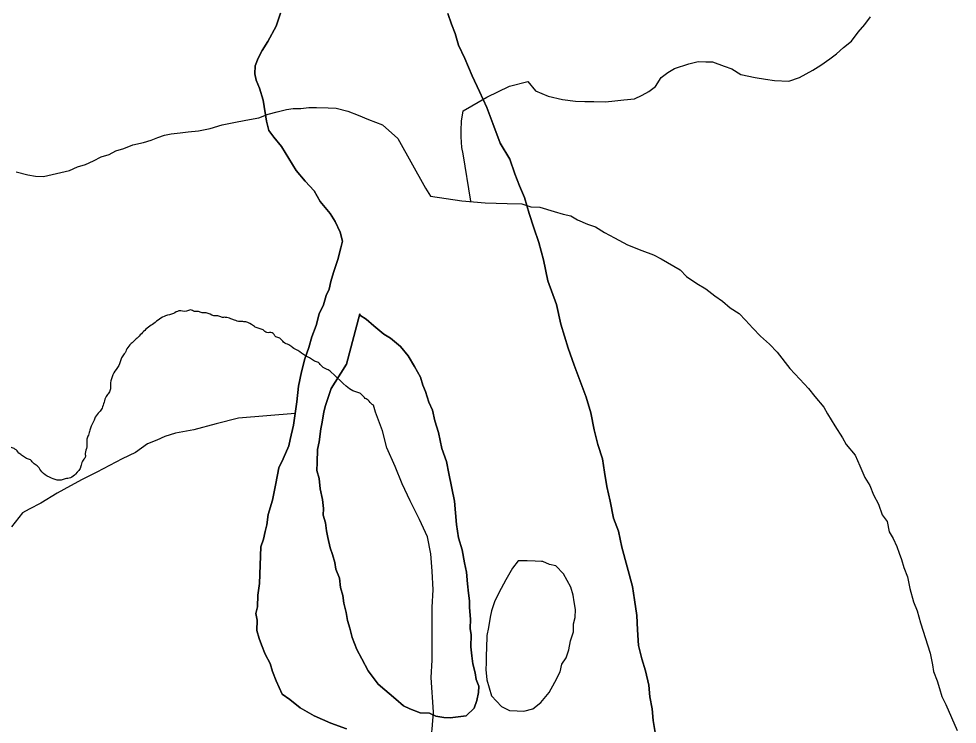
# Model space of a CAD drawing. Extents: x 2.4 to 73.1, y 4.5 to 25.6.
# Drawn here: x 48.1627 to 48.2993, y 21.4391 to 21.5419 of the extents above; entities that cross this region are included whole.
import ezdxf

# ---------------------------------------------------------------- set-up
doc = ezdxf.new("R2010")
doc.units = 0
for name, color, linetype in [('GM_X_Major_River', 7, 'Continuous'), ('GM_X_Minor_Lake', 7, 'Continuous'), ('GM_X_Minor_River', 7, 'Continuous')]:
    doc.layers.add(name, color=color, linetype=linetype)

msp = doc.modelspace()

# ---------------------------------------------------------------- linework, layer by layer
at = {"layer": 'GM_X_Major_River'}
for points in [[(48.20082, 21.54266), (48.20019, 21.54078), (48.19897, 21.53854), (48.19817, 21.53723), (48.19756, 21.53611), (48.19714, 21.53498), (48.19711, 21.53384), (48.19727, 21.53289), (48.1978, 21.53173), (48.19832, 21.53), (48.19879, 21.52694), (48.19913, 21.5256), (48.19986, 21.52462), (48.20096, 21.52325), (48.20205, 21.5215), (48.20313, 21.51976), (48.20442, 21.51819), (48.20571, 21.51682), (48.20661, 21.51527), (48.20808, 21.51351), (48.2088, 21.51234), (48.20951, 21.51079), (48.20985, 21.50945), (48.20963, 21.50851), (48.20919, 21.50681), (48.20856, 21.50493), (48.20814, 21.50361), (48.20791, 21.50248), (48.2075, 21.50154), (48.20708, 21.50022), (48.20647, 21.49891), (48.20603, 21.49721), (48.20541, 21.49552), (48.20498, 21.49401), (48.20435, 21.49232), (48.20391, 21.49043), (48.20346, 21.48836), (48.2032, 21.48608), (48.20296, 21.48438), (48.20271, 21.48267), (48.20226, 21.4806), (48.20204, 21.47965), (48.20122, 21.47778), (48.20061, 21.47647), (48.20015, 21.4742), (48.19969, 21.47174), (48.19906, 21.46967), (48.19882, 21.46816), (48.1986, 21.46721), (48.19837, 21.46608), (48.19796, 21.46495), (48.19778, 21.45963), (48.19754, 21.45793), (48.19749, 21.45621), (48.19726, 21.45527), (48.19742, 21.45431), (48.19738, 21.45279), (48.19772, 21.45164), (48.19807, 21.45068), (48.1986, 21.44933), (48.19932, 21.44797), (48.19966, 21.44682), (48.20019, 21.44547), (48.20108, 21.44354), (48.2022, 21.44274), (48.20368, 21.44155), (48.20574, 21.44034), (48.20818, 21.43931), (48.21044, 21.43847)], [(48.21044, 21.43847), (48.20818, 21.43931), (48.20574, 21.44034), (48.20368, 21.44155), (48.2022, 21.44274), (48.20108, 21.44354), (48.20019, 21.44547), (48.19966, 21.44682), (48.19932, 21.44797), (48.1986, 21.44933), (48.19807, 21.45068), (48.19772, 21.45164), (48.19738, 21.45279), (48.19742, 21.45431), (48.19726, 21.45527), (48.19749, 21.45621), (48.19754, 21.45793), (48.19778, 21.45963), (48.19796, 21.46495), (48.19837, 21.46608), (48.1986, 21.46721), (48.19882, 21.46816), (48.19906, 21.46967), (48.19969, 21.47174), (48.20015, 21.4742), (48.20061, 21.47647), (48.20122, 21.47778), (48.20204, 21.47965), (48.20226, 21.4806), (48.20271, 21.48267), (48.20296, 21.48438), (48.2032, 21.48608), (48.20346, 21.48836), (48.20391, 21.49043), (48.20435, 21.49232), (48.20498, 21.49401), (48.20541, 21.49552), (48.20603, 21.49721), (48.20647, 21.49891), (48.20708, 21.50022), (48.2075, 21.50154), (48.20791, 21.50248), (48.20814, 21.50361), (48.20856, 21.50493), (48.20919, 21.50681), (48.20963, 21.50851), (48.20985, 21.50945), (48.20951, 21.51079), (48.2088, 21.51234), (48.20808, 21.51351), (48.20661, 21.51527), (48.20571, 21.51682), (48.20442, 21.51819), (48.20313, 21.51976), (48.20205, 21.5215), (48.20096, 21.52325), (48.19986, 21.52462), (48.19913, 21.5256), (48.19879, 21.52694), (48.19832, 21.53), (48.1978, 21.53173), (48.19727, 21.53289), (48.19711, 21.53384), (48.19714, 21.53498), (48.19756, 21.53611), (48.19817, 21.53723), (48.19897, 21.53854), (48.20019, 21.54078), (48.20082, 21.54266)], [(48.25051, 21.46493), (48.25001, 21.46723), (48.24931, 21.46915), (48.24882, 21.47164), (48.24832, 21.47375), (48.248, 21.47585), (48.24768, 21.47777), (48.24699, 21.47988), (48.24649, 21.48199), (48.24599, 21.48448), (48.24531, 21.48678), (48.24461, 21.48871), (48.24355, 21.49141), (48.24268, 21.49391), (48.24165, 21.49737), (48.24098, 21.50024), (48.23975, 21.50371), (48.23909, 21.50677), (48.23841, 21.50927), (48.23771, 21.51139), (48.23702, 21.5135), (48.23633, 21.51581), (48.23562, 21.51754), (48.23492, 21.51928), (48.23423, 21.52139), (48.23278, 21.52372), (48.23173, 21.52661), (48.23085, 21.52892), (48.22978, 21.53124), (48.22871, 21.53356), (48.22765, 21.53607), (48.22676, 21.538), (48.22624, 21.53973), (48.22571, 21.54108), (48.22519, 21.54262)], [(48.22519, 21.54262), (48.22571, 21.54108), (48.22624, 21.53973), (48.22676, 21.538), (48.22765, 21.53607), (48.22871, 21.53356), (48.22978, 21.53124), (48.23085, 21.52892), (48.23173, 21.52661), (48.23278, 21.52372), (48.23423, 21.52139), (48.23492, 21.51928), (48.23562, 21.51754), (48.23633, 21.51581), (48.23702, 21.5135), (48.23771, 21.51139), (48.23841, 21.50927), (48.23909, 21.50677), (48.23975, 21.50371), (48.24098, 21.50024), (48.24165, 21.49737), (48.24268, 21.49391), (48.24355, 21.49141), (48.24461, 21.48871), (48.24531, 21.48678), (48.24599, 21.48448), (48.24649, 21.48199), (48.24699, 21.47988), (48.24768, 21.47777), (48.248, 21.47585), (48.24832, 21.47375), (48.24882, 21.47164), (48.24931, 21.46915), (48.25001, 21.46723), (48.25051, 21.46493)], [(48.21237, 21.49891), (48.21042, 21.49155), (48.20962, 21.49025), (48.20881, 21.48894), (48.20821, 21.48801), (48.2078, 21.48688), (48.20737, 21.48556), (48.20715, 21.48462), (48.20691, 21.48311), (48.20669, 21.48216), (48.20644, 21.48027), (48.20622, 21.47913), (48.20616, 21.47723), (48.20612, 21.47609), (48.20646, 21.47494), (48.2066, 21.47341), (48.20694, 21.47188), (48.20708, 21.47055), (48.20705, 21.46959), (48.2074, 21.46844), (48.20755, 21.4673), (48.20771, 21.46634), (48.20804, 21.46481), (48.20839, 21.46384), (48.20874, 21.46269), (48.2089, 21.46173), (48.20942, 21.46039), (48.20957, 21.45905), (48.20992, 21.4579), (48.21007, 21.45675), (48.21041, 21.45541), (48.21056, 21.45426), (48.21091, 21.45311), (48.21124, 21.45177), (48.21195, 21.45003), (48.21267, 21.44867), (48.21357, 21.44693), (48.21503, 21.44498), (48.21762, 21.4428), (48.21873, 21.44182), (48.21967, 21.4414), (48.22118, 21.44078), (48.22251, 21.44074), (48.22345, 21.44033), (48.22458, 21.4401), (48.22553, 21.44007)], [(48.21237, 21.49891), (48.21236, 21.49872), (48.2133, 21.49811), (48.21441, 21.49713), (48.21589, 21.49594), (48.21682, 21.49533), (48.21831, 21.49414), (48.21941, 21.49278), (48.22031, 21.49123), (48.22121, 21.48967), (48.22156, 21.48852), (48.22191, 21.48756), (48.22243, 21.48602), (48.22297, 21.48486), (48.2233, 21.48333), (48.22381, 21.4816), (48.22431, 21.4793), (48.22501, 21.47737), (48.22534, 21.47565), (48.22616, 21.47163), (48.2263, 21.46991), (48.22643, 21.4682), (48.22675, 21.46628), (48.22727, 21.46455), (48.22759, 21.46264), (48.22792, 21.4613), (48.22806, 21.45958), (48.22821, 21.45824), (48.22836, 21.4571), (48.22833, 21.45615), (48.22847, 21.45443), (48.22843, 21.4531), (48.22859, 21.45214), (48.22853, 21.45043), (48.22868, 21.4491), (48.22883, 21.44795), (48.22917, 21.44661), (48.22933, 21.44565), (48.22968, 21.44469), (48.22965, 21.44374), (48.22942, 21.4426), (48.22901, 21.44148), (48.22783, 21.44037), (48.22668, 21.44022), (48.22553, 21.44007), (48.22458, 21.4401), (48.22345, 21.44033), (48.22251, 21.44074), (48.22118, 21.44078), (48.21967, 21.4414), (48.21873, 21.44182), (48.21762, 21.4428), (48.21503, 21.44498), (48.21357, 21.44693), (48.21267, 21.44867), (48.21195, 21.45003), (48.21124, 21.45177), (48.21091, 21.45311), (48.21056, 21.45426), (48.21041, 21.45541), (48.21007, 21.45675), (48.20992, 21.4579), (48.20957, 21.45905), (48.20942, 21.46039), (48.2089, 21.46173), (48.20874, 21.46269), (48.20839, 21.46384), (48.20804, 21.46481), (48.20771, 21.46634), (48.20755, 21.4673), (48.2074, 21.46844), (48.20705, 21.46959), (48.20708, 21.47055), (48.20694, 21.47188), (48.2066, 21.47341), (48.20646, 21.47494), (48.20612, 21.47609), (48.20616, 21.47723), (48.20622, 21.47913), (48.20644, 21.48027), (48.20669, 21.48216), (48.20691, 21.48311), (48.20715, 21.48462), (48.20737, 21.48556), (48.2078, 21.48688), (48.20821, 21.48801), (48.20881, 21.48894), (48.20962, 21.49025), (48.21042, 21.49155), (48.21237, 21.49891)], [(48.22553, 21.44007), (48.22668, 21.44022), (48.22783, 21.44037), (48.22901, 21.44148), (48.22942, 21.4426), (48.22965, 21.44374), (48.22968, 21.44469), (48.22933, 21.44565), (48.22917, 21.44661), (48.22883, 21.44795), (48.22868, 21.4491), (48.22853, 21.45043), (48.22859, 21.45214), (48.22843, 21.4531), (48.22847, 21.45443), (48.22833, 21.45615), (48.22836, 21.4571), (48.22821, 21.45824), (48.22806, 21.45958), (48.22792, 21.4613), (48.22759, 21.46264), (48.22727, 21.46455), (48.22675, 21.46628), (48.22643, 21.4682), (48.2263, 21.46991), (48.22616, 21.47163), (48.22534, 21.47565), (48.22501, 21.47737), (48.22431, 21.4793), (48.22381, 21.4816), (48.2233, 21.48333), (48.22297, 21.48486), (48.22243, 21.48602), (48.22191, 21.48756), (48.22156, 21.48852), (48.22121, 21.48967), (48.22031, 21.49123), (48.21941, 21.49278), (48.21831, 21.49414), (48.21682, 21.49533), (48.21589, 21.49594), (48.21441, 21.49713), (48.2133, 21.49811), (48.21236, 21.49872), (48.21237, 21.49891)], [(48.25536, 21.43794), (48.25504, 21.43967), (48.2549, 21.44138), (48.25457, 21.44311), (48.25444, 21.44482), (48.25394, 21.44693), (48.25342, 21.44866), (48.25291, 21.45058), (48.25279, 21.45287), (48.25267, 21.45496), (48.25236, 21.45725), (48.25204, 21.45917), (48.25051, 21.46493)], [(48.25051, 21.46493), (48.25204, 21.45917), (48.25236, 21.45725), (48.25267, 21.45496), (48.25279, 21.45287), (48.25291, 21.45058), (48.25342, 21.44866), (48.25394, 21.44693), (48.25444, 21.44482), (48.25457, 21.44311), (48.2549, 21.44138), (48.25504, 21.43967), (48.25536, 21.43794)], [(48.23883, 21.46284), (48.23788, 21.46287), (48.23674, 21.46291), (48.23541, 21.46295), (48.23461, 21.46184), (48.2336, 21.46016), (48.23259, 21.45829), (48.23198, 21.45698), (48.23155, 21.45566), (48.23133, 21.45472), (48.23109, 21.4532), (48.23087, 21.45207), (48.23081, 21.45017), (48.23078, 21.44922), (48.23074, 21.44808), (48.23071, 21.44713), (48.23085, 21.4456), (48.2312, 21.44445), (48.23154, 21.44329), (48.23301, 21.44172), (48.23414, 21.44112), (48.23528, 21.44108)], [(48.23883, 21.46284), (48.23788, 21.46287), (48.23674, 21.46291), (48.23541, 21.46295), (48.23461, 21.46184), (48.2336, 21.46016), (48.23259, 21.45829), (48.23198, 21.45698), (48.23155, 21.45566), (48.23133, 21.45472), (48.23109, 21.4532), (48.23087, 21.45207), (48.23081, 21.45017), (48.23078, 21.44922), (48.23074, 21.44808), (48.23071, 21.44713), (48.23085, 21.4456), (48.2312, 21.44445), (48.23154, 21.44329), (48.23301, 21.44172), (48.23414, 21.44112), (48.23528, 21.44108), (48.23623, 21.44105), (48.23757, 21.44138), (48.23874, 21.4423), (48.23993, 21.44378), (48.24074, 21.44527), (48.24155, 21.44677), (48.24178, 21.4479), (48.24238, 21.44883), (48.2428, 21.44996), (48.24303, 21.45129), (48.24345, 21.4526), (48.24349, 21.45374), (48.24371, 21.45469), (48.24375, 21.45583), (48.24359, 21.45697), (48.24343, 21.45793), (48.24309, 21.45908), (48.24201, 21.46102), (48.2409, 21.4622), (48.23996, 21.46242), (48.23902, 21.46283), (48.23883, 21.46284)], [(48.23528, 21.44108), (48.23623, 21.44105), (48.23757, 21.44138), (48.23874, 21.4423), (48.23993, 21.44378), (48.24074, 21.44527), (48.24155, 21.44677), (48.24178, 21.4479), (48.24238, 21.44883), (48.2428, 21.44996), (48.24303, 21.45129), (48.24345, 21.4526), (48.24349, 21.45374), (48.24371, 21.45469), (48.24375, 21.45583), (48.24359, 21.45697), (48.24343, 21.45793), (48.24309, 21.45908), (48.24201, 21.46102), (48.2409, 21.4622), (48.23996, 21.46242), (48.23902, 21.46283), (48.23883, 21.46284)]]:
    msp.add_lwpolyline(points, dxfattribs=at)
at = {"layer": 'GM_X_Minor_Lake'}
msp.add_lwpolyline([(48.21978, 21.42055), (48.22141, 21.42296), (48.22124, 21.42548), (48.22141, 21.42799), (48.22208, 21.43051), (48.22225, 21.4332), (48.22258, 21.43572), (48.22291, 21.43841), (48.22308, 21.44092), (48.22274, 21.44596), (48.2229, 21.44848), (48.2229, 21.4562), (48.22306, 21.45872), (48.22289, 21.46141), (48.22272, 21.46393), (48.22222, 21.46644), (48.22104, 21.46896), (48.21969, 21.47165), (48.21852, 21.47416), (48.21751, 21.47668), (48.21633, 21.47937), (48.21566, 21.48188), (48.21465, 21.48457), (48.21437, 21.48557)], dxfattribs=at)
for points in [[(48.21437, 21.48557), (48.21416, 21.48571), (48.2136, 21.4863), (48.21304, 21.48669), (48.21249, 21.48727), (48.21192, 21.48748), (48.2082, 21.49042), (48.20764, 21.49081), (48.20689, 21.49121), (48.20634, 21.49179), (48.20578, 21.49199), (48.20522, 21.49239), (48.20447, 21.49278), (48.20335, 21.49357), (48.2026, 21.49397), (48.20204, 21.49436), (48.20129, 21.49476), (48.20074, 21.49534), (48.20017, 21.49555), (48.19962, 21.49613), (48.19886, 21.49615), (48.1983, 21.49654), (48.19773, 21.49675), (48.19717, 21.49695), (48.19661, 21.49734), (48.19548, 21.49775), (48.19491, 21.49776), (48.19416, 21.49797), (48.19359, 21.49817), (48.19284, 21.49838), (48.19227, 21.4984), (48.19171, 21.4986), (48.19114, 21.49862), (48.19001, 21.49902), (48.18944, 21.49904), (48.18888, 21.49924), (48.18831, 21.49925), (48.18774, 21.49946), (48.18717, 21.49928), (48.18603, 21.49931), (48.18526, 21.49895), (48.18412, 21.4986), (48.18238, 21.4975), (48.18161, 21.49695), (48.18025, 21.49565), (48.17967, 21.4951), (48.17908, 21.49455), (48.17849, 21.4938), (48.1781, 21.49305), (48.1777, 21.49249), (48.1773, 21.49136), (48.1769, 21.4908), (48.17609, 21.48854), (48.17607, 21.48797), (48.17587, 21.48741), (48.17548, 21.48685), (48.17486, 21.48516), (48.17447, 21.4846), (48.17388, 21.48385), (48.17368, 21.48329), (48.17328, 21.48254), (48.17308, 21.48197), (48.17287, 21.48122), (48.17266, 21.48066), (48.17263, 21.47952), (48.17242, 21.47857), (48.17241, 21.47801), (48.17201, 21.47744), (48.1718, 21.47669), (48.17102, 21.47557), (48.17025, 21.47502), (48.16948, 21.47485), (48.16891, 21.47467), (48.16834, 21.47469), (48.16721, 21.4751), (48.16609, 21.47588), (48.16554, 21.47665), (48.16498, 21.47705), (48.16443, 21.47763), (48.16386, 21.47783), (48.1633, 21.47823), (48.16275, 21.47862)], [(48.16275, 21.47862), (48.16219, 21.4792), (48.16163, 21.47941), (48.16088, 21.47981), (48.16032, 21.4802), (48.15975, 21.4804), (48.15919, 21.4808), (48.15844, 21.481), (48.15788, 21.4814), (48.15675, 21.48181), (48.15619, 21.4822), (48.15563, 21.4824), (48.15506, 21.48242), (48.15449, 21.48262), (48.15393, 21.48301), (48.15337, 21.48303), (48.1528, 21.48323), (48.1511, 21.48327), (48.1488, 21.48257), (48.14823, 21.48258), (48.14746, 21.48203), (48.14631, 21.48168), (48.144, 21.48022), (48.14342, 21.48004), (48.14285, 21.47968), (48.14188, 21.47913), (48.14131, 21.47896), (48.14054, 21.4786), (48.13883, 21.47826), (48.13825, 21.47789), (48.13767, 21.47772), (48.13709, 21.47716), (48.13594, 21.47681), (48.13555, 21.47625), (48.13478, 21.4757), (48.13419, 21.47514), (48.13341, 21.47403), (48.13244, 21.47348), (48.13224, 21.47291), (48.13147, 21.47236), (48.13088, 21.47162), (48.12973, 21.47127), (48.12838, 21.47035), (48.12761, 21.46999), (48.12532, 21.46929), (48.12475, 21.4693), (48.12398, 21.46894), (48.12322, 21.46877), (48.12035, 21.46789), (48.11977, 21.46753), (48.11901, 21.46735), (48.11843, 21.46699), (48.11766, 21.46644), (48.11708, 21.46626), (48.1165, 21.46571), (48.11573, 21.46535), (48.11515, 21.46498), (48.11438, 21.46424), (48.11379, 21.46369), (48.11321, 21.46332), (48.11263, 21.46276), (48.11205, 21.4624), (48.11147, 21.46184), (48.11031, 21.46111), (48.10916, 21.46057), (48.1084, 21.4604), (48.10498, 21.46048), (48.10328, 21.46053), (48.10271, 21.46073), (48.10063, 21.46078), (48.09761, 21.46161), (48.09704, 21.46163), (48.09591, 21.46185), (48.09497, 21.46225), (48.09308, 21.46267), (48.09176, 21.46309), (48.0912, 21.4631), (48.09044, 21.46331), (48.08874, 21.46354), (48.08799, 21.46375), (48.08723, 21.46377), (48.08609, 21.46398), (48.08515, 21.46401), (48.08458, 21.46421), (48.08345, 21.46443), (48.08288, 21.46444), (48.08212, 21.46465), (48.0808, 21.46487), (48.08023, 21.46489), (48.0791, 21.4651), (48.07853, 21.46512), (48.07778, 21.46533), (48.07721, 21.46534), (48.07664, 21.46554), (48.0757, 21.46576), (48.07475, 21.46578), (48.07419, 21.46598)], [(48.04092, 21.44901), (48.04076, 21.44282), (48.04034, 21.4415), (48.03934, 21.43944), (48.03853, 21.43756), (48.03773, 21.43606), (48.03711, 21.43437), (48.03687, 21.43248), (48.0366, 21.42925), (48.03656, 21.42792), (48.03613, 21.42603), (48.03605, 21.42281), (48.0362, 21.42128), (48.03673, 21.41975), (48.03782, 21.41801), (48.0393, 21.41626), (48.04226, 21.41314), (48.04393, 21.41157), (48.04484, 21.41003), (48.04589, 21.40658), (48.04604, 21.40506), (48.04676, 21.40352), (48.04729, 21.40198), (48.04799, 21.39987), (48.0487, 21.39795), (48.04999, 21.3964), (48.0513, 21.39522), (48.05317, 21.39403), (48.05467, 21.39323), (48.05617, 21.39262), (48.05787, 21.39201), (48.05994, 21.39119), (48.06201, 21.39056), (48.06391, 21.39032), (48.06523, 21.3901), (48.06675, 21.39006), (48.06884, 21.38981), (48.07169, 21.38974), (48.07454, 21.38985), (48.07759, 21.39015), (48.0795, 21.39029), (48.0816, 21.39061), (48.08427, 21.39073), (48.08599, 21.39106), (48.08751, 21.39121), (48.09018, 21.39152), (48.09267, 21.39203), (48.09687, 21.39286), (48.10166, 21.39406), (48.10493, 21.39531), (48.10876, 21.39653), (48.11202, 21.39759), (48.1145, 21.3979), (48.1166, 21.39822), (48.11965, 21.39833), (48.12175, 21.39866), (48.12328, 21.39881), (48.12594, 21.39874), (48.12726, 21.39851), (48.12878, 21.39828), (48.13029, 21.39786), (48.13293, 21.39722), (48.13689, 21.39597), (48.1384, 21.39536), (48.14047, 21.39474), (48.14216, 21.39374), (48.14403, 21.39274), (48.14552, 21.39156), (48.14815, 21.38997), (48.14965, 21.38936), (48.15116, 21.38894), (48.15342, 21.38793), (48.15661, 21.38632), (48.15793, 21.38591), (48.15846, 21.38456), (48.15936, 21.38264), (48.16078, 21.3788), (48.16147, 21.37612), (48.16179, 21.37364), (48.16155, 21.37194), (48.16056, 21.37025), (48.15782, 21.36729), (48.1572, 21.36559), (48.15735, 21.36407), (48.15807, 21.36234), (48.15935, 21.36059), (48.16104, 21.3596), (48.1631, 21.3584), (48.16442, 21.35799), (48.16593, 21.35757), (48.16782, 21.35714), (48.16971, 21.3569), (48.17142, 21.35685), (48.17352, 21.35698), (48.17581, 21.35749), (48.1783, 21.35819), (48.17986, 21.35966)]]:
    msp.add_spline(points, degree=3, dxfattribs=at)
at = {"layer": 'GM_X_Minor_River'}
for points in [[(48.22854, 21.51529), (48.22741, 21.52217), (48.22724, 21.52312), (48.2271, 21.52465), (48.22713, 21.5256), (48.22716, 21.52693), (48.2274, 21.52844), (48.23087, 21.53043), (48.23415, 21.53205), (48.23683, 21.53273), (48.23793, 21.53137), (48.2398, 21.53056), (48.24188, 21.53012), (48.24377, 21.52987), (48.2451, 21.52983), (48.24643, 21.5298), (48.24814, 21.52975), (48.24947, 21.5299), (48.2508, 21.53005), (48.25233, 21.5302), (48.25348, 21.53073), (48.25445, 21.53128), (48.25542, 21.53201), (48.25622, 21.53332), (48.25719, 21.53405), (48.25815, 21.53459), (48.26026, 21.53529), (48.2616, 21.53563), (48.26274, 21.5356), (48.26369, 21.53557), (48.26538, 21.53495), (48.26651, 21.53454), (48.26782, 21.53374), (48.26989, 21.5333), (48.2714, 21.53307), (48.27273, 21.53284), (48.27481, 21.53278), (48.27635, 21.53331), (48.27731, 21.53385), (48.27828, 21.53439), (48.27944, 21.53512), (48.28079, 21.53603), (48.28176, 21.53676), (48.28274, 21.53769), (48.28391, 21.5386), (48.28489, 21.53991), (48.28588, 21.54102), (48.28667, 21.54214)], [(48.16235, 21.51957), (48.16405, 21.51915), (48.16518, 21.51893), (48.16632, 21.5189), (48.17014, 21.51975), (48.1713, 21.52029), (48.17244, 21.52065), (48.1736, 21.52119), (48.17475, 21.52173), (48.1759, 21.52208), (48.17686, 21.52262), (48.17801, 21.52297), (48.17935, 21.52351), (48.18088, 21.52385), (48.18203, 21.5242), (48.18299, 21.52456), (48.18395, 21.52491), (48.1849, 21.52508), (48.18623, 21.52523), (48.18738, 21.52539), (48.1889, 21.52555), (48.19062, 21.52588), (48.19234, 21.52641), (48.19406, 21.52674), (48.19578, 21.52708), (48.19768, 21.52741), (48.19903, 21.52795), (48.20037, 21.5283), (48.2017, 21.52864), (48.20266, 21.52881), (48.2038, 21.52878), (48.20494, 21.52894), (48.20608, 21.52891), (48.20779, 21.52887), (48.20893, 21.52884), (48.21062, 21.52841), (48.21213, 21.52781), (48.21363, 21.5272), (48.2157, 21.52639)], [(48.21792, 21.52441), (48.2157, 21.52639)], [(48.21792, 21.52441), (48.22195, 21.51719), (48.22267, 21.51603), (48.22721, 21.51533), (48.23062, 21.51504), (48.23384, 21.51495), (48.23593, 21.51489), (48.23725, 21.51447), (48.23858, 21.51443), (48.24065, 21.5138), (48.24197, 21.51338), (48.2431, 21.51316), (48.24403, 21.51256), (48.24553, 21.51195), (48.24666, 21.51154), (48.24797, 21.51074), (48.24946, 21.50994), (48.25133, 21.50893), (48.2534, 21.50811), (48.25509, 21.50749), (48.25621, 21.50689), (48.25901, 21.50529), (48.25993, 21.50431), (48.26142, 21.50332), (48.26273, 21.50252), (48.26403, 21.50153), (48.26515, 21.50074), (48.26626, 21.49976), (48.26757, 21.49896), (48.26849, 21.49798), (48.26959, 21.49681), (48.2707, 21.49564), (48.27199, 21.49446), (48.2731, 21.49329), (48.27493, 21.49095), (48.27641, 21.48939), (48.27769, 21.48802), (48.27861, 21.48685), (48.27989, 21.4853), (48.28044, 21.48433), (48.28152, 21.48259), (48.28261, 21.48085), (48.28316, 21.47988), (48.28444, 21.47832), (48.28515, 21.47678), (48.28586, 21.47505), (48.28659, 21.47389), (48.28712, 21.47254), (48.28784, 21.47119), (48.28837, 21.46965), (48.2891, 21.46868), (48.28943, 21.46715), (48.28998, 21.46619), (48.29051, 21.46503), (48.29086, 21.46407), (48.29122, 21.46311), (48.29156, 21.46196), (48.29209, 21.46061), (48.29242, 21.45889), (48.29294, 21.45697), (48.29347, 21.45563), (48.29399, 21.4539), (48.29538, 21.44949), (48.29571, 21.44777), (48.29587, 21.44681), (48.2964, 21.44547), (48.29675, 21.44432), (48.29709, 21.44317), (48.29763, 21.44201), (48.29931, 21.43821)], [(48.20296, 21.48438), (48.19474, 21.4837), (48.19148, 21.48286), (48.18822, 21.48201), (48.18554, 21.48153), (48.184, 21.48101), (48.18284, 21.48048), (48.18149, 21.47995), (48.17973, 21.47868), (48.1778, 21.47779), (48.17412, 21.47582), (48.17199, 21.47475), (48.17025, 21.47385), (48.16831, 21.47278), (48.16598, 21.47133), (48.16424, 21.47044), (48.16327, 21.4699), (48.16168, 21.46786)]]:
    msp.add_lwpolyline(points, dxfattribs=at)

doc.saveas('drawing.dxf')
